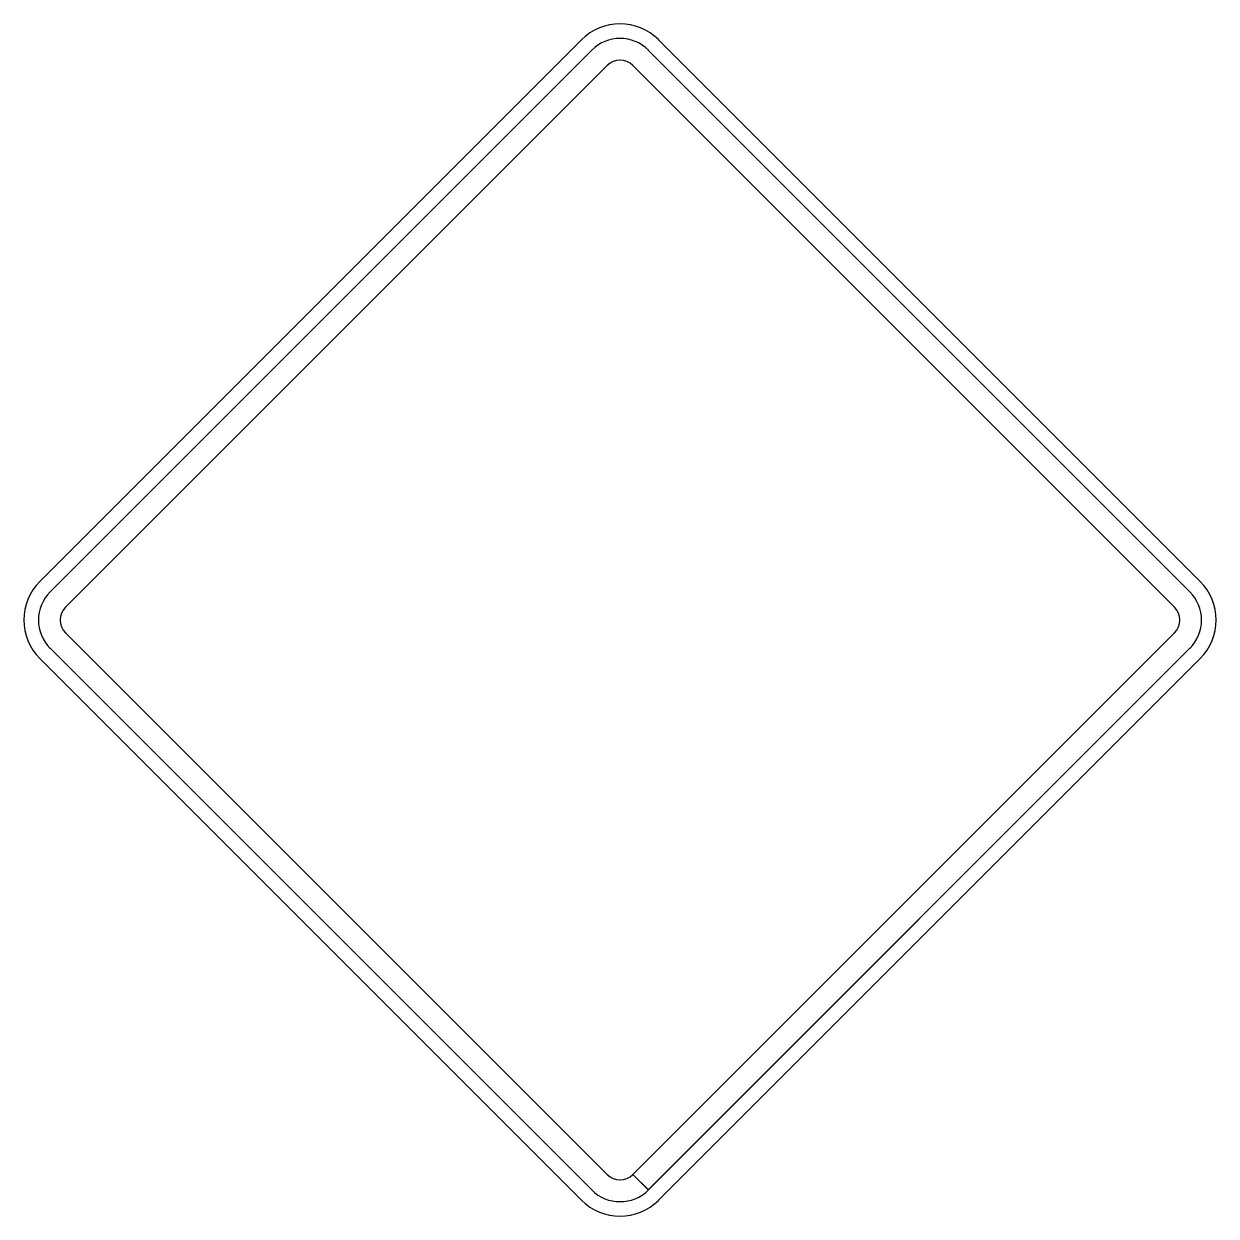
# Model space of a CAD drawing. Extents: x 667331 to 731245, y 738830 to 753817.
# Drawn here: x 672642.8 to 672656.42, y 753349.53 to 753363.15 of the extents above; entities that cross this region are included whole.
import ezdxf

# ---------------------------------------------------------------- set-up
doc = ezdxf.new("R2010")
doc.units = 0
doc.layers.add('GSBWFILL', color=7, linetype='Continuous')
doc.layers.add('GSOUTLINE', color=7, linetype='Continuous')

msp = doc.modelspace()

# ---------------------------------------------------------------- linework, layer by layer
at = {"layer": 'GSBWFILL'}
for p, q in [((672649.171, 753362.968), (672642.984, 753356.782)), ((672649.17, 753362.968), (672649.171, 753362.968)), ((672656.239, 753356.782), (672650.052, 753362.968)), ((672650.052, 753362.968), (672650.053, 753362.968)), ((672649.288, 753362.85), (672643.102, 753356.664)), ((672649.288, 753362.85), (672649.288, 753362.85)), ((672656.121, 753356.664), (672649.935, 753362.85)), ((672649.935, 753362.85), (672649.935, 753362.85)), ((672649.465, 753362.674), (672643.278, 753356.487)), ((672649.465, 753362.674), (672649.464, 753362.673)), ((672649.759, 753362.673), (672649.758, 753362.674)), ((672655.944, 753356.487), (672649.758, 753362.674)), ((672642.984, 753356.782), (672642.984, 753356.782)), ((672656.239, 753356.782), (672656.239, 753356.782)), ((672643.102, 753356.664), (672643.102, 753356.664)), ((672656.121, 753356.664), (672656.121, 753356.664)), ((672643.279, 753356.487), (672643.278, 753356.487)), ((672655.944, 753356.487), (672655.944, 753356.487)), ((672643.278, 753356.193), (672649.465, 753350.007)), ((672643.278, 753356.193), (672643.279, 753356.193)), ((672649.76, 753350.007), (672655.944, 753356.193)), ((672655.944, 753356.193), (672655.944, 753356.193)), ((672643.102, 753356.017), (672643.102, 753356.017)), ((672643.102, 753356.017), (672649.288, 753349.831)), ((672649.937, 753349.831), (672656.121, 753356.017)), ((672656.121, 753356.017), (672656.121, 753356.017)), ((672642.984, 753355.899), (672642.984, 753355.899)), ((672642.984, 753355.899), (672649.171, 753349.713)), ((672650.052, 753349.713), (672656.239, 753355.899)), ((672656.239, 753355.899), (672656.239, 753355.899)), ((672649.464, 753350.007), (672649.465, 753350.007)), ((672649.935, 753349.831), (672649.758, 753350.007)), ((672649.758, 753350.007), (672649.759, 753350.007)), ((672649.76, 753350.007), (672649.937, 753349.831)), ((672649.288, 753349.831), (672649.288, 753349.831)), ((672649.935, 753349.831), (672649.935, 753349.831)), ((672649.171, 753349.713), (672649.17, 753349.713))]:
    msp.add_line(p, q, dxfattribs=at)
for centre, radius, start, end in [((672649.612, 753362.526), 0.624, 45, 135), ((672649.612, 753362.526), 0.458, 45, 135), ((672649.612, 753362.526), 0.208, 45, 135), ((672643.426, 753356.34), 0.624, 135, 225), ((672655.797, 753356.34), 0.624, 315, 45), ((672643.426, 753356.34), 0.458, 135, 225), ((672655.797, 753356.34), 0.458, 315, 45), ((672643.426, 753356.34), 0.208, 135, 225), ((672655.797, 753356.34), 0.208, 315, 45), ((672649.612, 753350.154), 0.208, 225, 315), ((672649.612, 753350.154), 0.458, 225, 315), ((672649.612, 753350.154), 0.624, 225, 315)]:
    msp.add_arc(centre, radius, start, end, dxfattribs=at)
at = {"layer": 'GSOUTLINE'}
for p, q in [((672649.171, 753362.968), (672642.984, 753356.782)), ((672656.239, 753356.782), (672650.052, 753362.968)), ((672649.288, 753362.85), (672643.102, 753356.664)), ((672656.121, 753356.664), (672649.935, 753362.85)), ((672649.465, 753362.674), (672643.278, 753356.487)), ((672655.944, 753356.487), (672649.758, 753362.674)), ((672643.278, 753356.193), (672649.465, 753350.007)), ((672649.758, 753350.007), (672655.944, 753356.193)), ((672643.102, 753356.017), (672649.288, 753349.831)), ((672649.935, 753349.831), (672656.121, 753356.017)), ((672642.984, 753355.899), (672649.171, 753349.713)), ((672650.052, 753349.713), (672656.239, 753355.899))]:
    msp.add_line(p, q, dxfattribs=at)
for centre, radius, start, end in [((672649.612, 753362.526), 0.624, 45, 135), ((672649.612, 753362.526), 0.458, 45, 135), ((672649.612, 753362.526), 0.208, 45, 135), ((672643.426, 753356.34), 0.624, 135, 225), ((672655.797, 753356.34), 0.624, 315, 45), ((672643.426, 753356.34), 0.458, 135, 225), ((672655.797, 753356.34), 0.458, 315, 45), ((672643.426, 753356.34), 0.208, 135, 225), ((672655.797, 753356.34), 0.208, 315, 45), ((672649.612, 753350.154), 0.208, 225, 315), ((672649.612, 753350.154), 0.458, 225, 315), ((672649.612, 753350.154), 0.624, 225, 315)]:
    msp.add_arc(centre, radius, start, end, dxfattribs=at)

doc.saveas('drawing.dxf')
